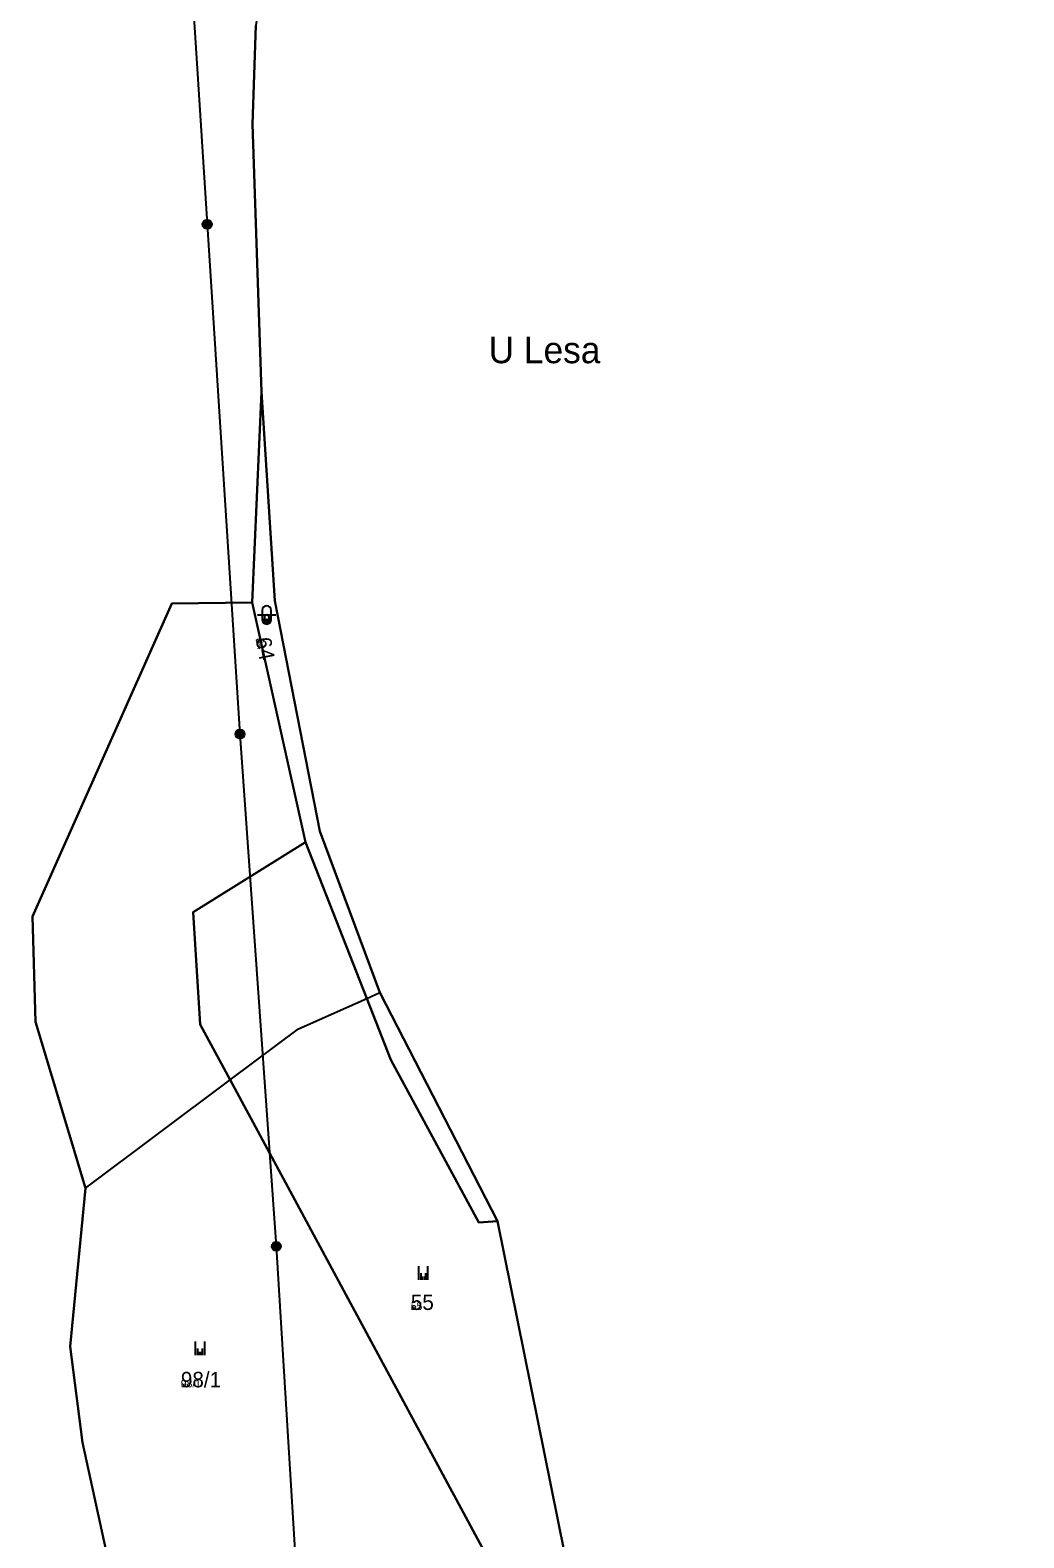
# Model space of a CAD drawing. Extents: x -759873 to -758487, y -975024 to -973516.
# Drawn here: x -759299.7 to -759190.5, y -974208 to -974042.3 of the extents above; entities that cross this region are included whole.
import ezdxf

# ---------------------------------------------------------------- set-up
doc = ezdxf.new("R2010")
doc.units = 0
for name, color, linetype in [('KAT_02_hranice parcel', 7, 'Continuous'), ('KAT_03_1000_čísla parcelní', 7, 'Continuous'), ('KAT_03_250_čísla parcelní', 7, 'Continuous'), ('KAT_03_500_čísla parcelní', 7, 'Continuous'), ('KAT_04_vnitřní kresba', 7, 'Continuous'), ('KAT_05_1000_značky kultur', 7, 'Continuous'), ('KAT_05_250_značky kultur', 7, 'Continuous'), ('KAT_05_500_značky kultur', 7, 'Continuous'), ('KAT_09_VN', 7, 'Continuous'), ('KAT_13_popis', 7, 'Continuous'), ('KAT_14_plocha_pozemek', 7, 'Continuous')]:
    doc.layers.add(name, color=color, linetype=linetype)

msp = doc.modelspace()

# ---------------------------------------------------------------- linework, layer by layer
at = {"layer": 'KAT_02_hranice parcel'}
for q in [(-759274.27, -974082.1), (-759269.43, -974131.56)]:
    msp.add_line((-759275.29, -974105.25), q, dxfattribs=at)
for points in [[(-759285.67, -973935.81), (-759275, -974011.6), (-759272.31, -974023.19), (-759274.89, -974041.82), (-759275.27, -974052.69), (-759274.27, -974082.1)], [(-759274.27, -974082.1), (-759272.8, -974105.04), (-759267.88, -974130.37), (-759261.28, -974148.11), (-759248.35, -974173.23)], [(-759299.7, -974212.97), (-759291.14, -974210.49), (-759293.96, -974197.53), (-759295.31, -974186.98), (-759293.63, -974169.61), (-759299.12, -974151.31), (-759299.44, -974139.73), (-759284.14, -974105.33), (-759275.29, -974105.25)], [(-759269.43, -974131.56), (-759281.79, -974139.27), (-759281.02, -974151.6), (-759277.73, -974157.7), (-759247.52, -974213.77)], [(-759248.35, -974173.23), (-759250.39, -974173.37), (-759260.08, -974155.48), (-759262.71, -974148.75), (-759269.43, -974131.56)], [(-759247.52, -974213.77), (-759240.99, -974209.66), (-759248.35, -974173.23)]]:
    msp.add_lwpolyline(points, dxfattribs=at)
at = {"layer": 'KAT_04_vnitřní kresba'}
for p, q in [((-759262.71, -974148.75), (-759261.28, -974148.11)), ((-759270.21, -974152.07), (-759262.71, -974148.75)), ((-759277.73, -974157.7), (-759270.21, -974152.07)), ((-759293.63, -974169.61), (-759277.73, -974157.7))]:
    msp.add_line(p, q, dxfattribs=at)
at = {"layer": 'KAT_05_1000_značky kultur'}
for p, q in [((-759274.7, -974106.6), (-759272.7, -974106.6)), ((-759274.2, -974106.1), (-759274.2, -974107.1)), ((-759273.2, -974107.1), (-759273.2, -974106.1)), ((-759256.99, -974179.67), (-759256.99, -974178.17)), ((-759255.99, -974179.67), (-759255.99, -974178.17)), ((-759281.52, -974187.95), (-759281.52, -974186.45)), ((-759280.52, -974187.95), (-759280.52, -974186.45))]:
    msp.add_line(p, q, dxfattribs=at)
for centre, start, end in [((-759273.7, -974106.1), 0, 180), ((-759273.7, -974107.1), 180, 359.9879)]:
    msp.add_arc(centre, 0.5, start, end, dxfattribs=at)
at = {"layer": 'KAT_05_250_značky kultur'}
for p, q in [((-759273.95, -974107.35), (-759273.45, -974107.35)), ((-759273.83, -974107.23), (-759273.83, -974107.48)), ((-759273.57, -974107.48), (-759273.57, -974107.23)), ((-759256.61, -974179.67), (-759256.61, -974179.3)), ((-759256.36, -974179.67), (-759256.36, -974179.3)), ((-759281.14, -974187.95), (-759281.14, -974187.58)), ((-759280.89, -974187.95), (-759280.89, -974187.58))]:
    msp.add_line(p, q, dxfattribs=at)
for centre, start, end in [((-759273.7, -974107.23), 0, 180), ((-759273.7, -974107.48), 180, 359.9879)]:
    msp.add_arc(centre, 0.125, start, end, dxfattribs=at)
at = {"layer": 'KAT_05_500_značky kultur'}
for p, q in [((-759273.95, -974106.85), (-759273.95, -974107.35)), ((-759273.45, -974107.35), (-759273.45, -974106.85)), ((-759274.2, -974107.1), (-759273.2, -974107.1)), ((-759256.74, -974179.67), (-759256.74, -974178.92)), ((-759256.23, -974179.67), (-759256.23, -974178.92)), ((-759281.27, -974187.95), (-759281.27, -974187.2)), ((-759280.77, -974187.95), (-759280.77, -974187.2))]:
    msp.add_line(p, q, dxfattribs=at)
for centre, start, end in [((-759273.7, -974106.85), 0, 180), ((-759273.7, -974107.35), 180, 359.9879)]:
    msp.add_arc(centre, 0.25, start, end, dxfattribs=at)
at = {"layer": 'KAT_09_VN'}
for p, q in [((-759283.62, -974011.59), (-759280.25, -974063.68)), ((-759280.25, -974063.68), (-759276.65, -974119.7)), ((-759276.65, -974119.7), (-759272.66, -974175.99)), ((-759272.66, -974175.99), (-759268.95, -974236.79))]:
    msp.add_line(p, q, dxfattribs=at)
for centre, radius in [((-759280.25, -974063.68), 0.5), ((-759280.25, -974063.68), 0.4), ((-759280.25, -974063.68), 0.3), ((-759280.25, -974063.68), 0.2), ((-759280.25, -974063.68), 0.1), ((-759276.65, -974119.7), 0.5), ((-759276.65, -974119.7), 0.4), ((-759276.65, -974119.7), 0.3), ((-759276.65, -974119.7), 0.2), ((-759276.65, -974119.7), 0.1), ((-759272.66, -974175.99), 0.5), ((-759272.66, -974175.99), 0.4), ((-759272.66, -974175.99), 0.3), ((-759272.66, -974175.99), 0.2), ((-759272.66, -974175.99), 0.1)]:
    msp.add_circle(centre, radius, dxfattribs=at)
at = {"layer": 'KAT_14_plocha_pozemek'}
for points in [[(-759291.14, -974210.49), (-759293.96, -974197.53), (-759295.31, -974186.98), (-759293.63, -974169.61), (-759299.12, -974151.31), (-759299.44, -974139.73), (-759284.14, -974105.33), (-759275.29, -974105.25), (-759274.27, -974082.1), (-759275.27, -974052.69), (-759274.89, -974041.82)], [(-759274.89, -974041.82), (-759275.27, -974052.69), (-759274.27, -974082.1), (-759272.8, -974105.04), (-759267.88, -974130.37), (-759261.28, -974148.11), (-759248.35, -974173.23), (-759240.99, -974209.66), (-759247.52, -974213.77), (-759230.84, -974218.18), (-759208.98, -974220.98), (-759187.17, -974223.14)]]:
    msp.add_lwpolyline(points, dxfattribs=at)
for points in [[(-759269.43, -974131.56), (-759262.71, -974148.75), (-759260.08, -974155.48), (-759250.39, -974173.37), (-759248.35, -974173.23), (-759261.28, -974148.11), (-759267.88, -974130.37), (-759272.8, -974105.04), (-759274.27, -974082.1), (-759275.29, -974105.25)], [(-759289.6, -974215.04), (-759247.52, -974213.77), (-759277.73, -974157.7), (-759281.02, -974151.6), (-759281.79, -974139.27), (-759269.43, -974131.56), (-759275.29, -974105.25), (-759284.14, -974105.33), (-759299.44, -974139.73), (-759299.12, -974151.31), (-759293.63, -974169.61), (-759295.31, -974186.98), (-759293.96, -974197.53), (-759291.14, -974210.49), (-759299.7, -974212.97), (-759290.36, -974214.92)], [(-759247.52, -974213.77), (-759240.99, -974209.66), (-759248.35, -974173.23), (-759250.39, -974173.37), (-759260.08, -974155.48), (-759262.71, -974148.75), (-759269.43, -974131.56), (-759281.79, -974139.27), (-759281.02, -974151.6), (-759277.73, -974157.7)]]:
    msp.add_lwpolyline(points, close=True, dxfattribs=at)

# ---------------------------------------------------------------- texts
at = {"layer": 'KAT_03_1000_čísla parcelní'}
msp.add_text('64', height=1.7, rotation=281, dxfattribs=at).set_placement((-759274.94, -974109.23))
for s, p in [('55', (-759257.87, -974182.98)), ('98/1', (-759283.14, -974191.48))]:
    msp.add_text(s, height=1.7, dxfattribs=at).set_placement(p)
at = {"layer": 'KAT_03_250_čísla parcelní'}
msp.add_text('64', height=0.425, rotation=281, dxfattribs=at).set_placement((-759274.94, -974109.23))
for s, p in [('55', (-759257.87, -974182.98)), ('98/1', (-759283.14, -974191.48))]:
    msp.add_text(s, height=0.425, dxfattribs=at).set_placement(p)
at = {"layer": 'KAT_03_500_čísla parcelní'}
msp.add_text('64', height=0.85, rotation=281, dxfattribs=at).set_placement((-759274.94, -974109.23))
for s, p in [('55', (-759257.87, -974182.98)), ('98/1', (-759283.14, -974191.48))]:
    msp.add_text(s, height=0.85, dxfattribs=at).set_placement(p)
at = {"layer": 'KAT_13_popis'}
msp.add_text('U Lesa', height=2.9, dxfattribs=at).set_placement((-759249.32, -974078.94))

doc.saveas('drawing.dxf')
